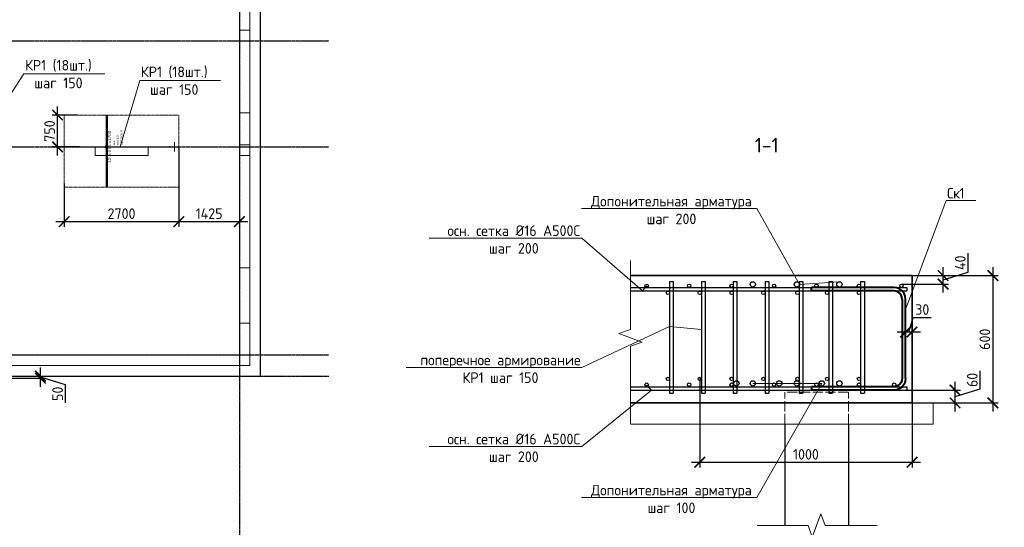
# Model space of a CAD drawing. Header units: millimetres. Extents: x -93479 to 1057970, y -66333 to 172656.
# Tile 424 of 473: x 938043 to 961235, y 32198 to 44159. Entities that reach past the tile are written whole.
import ezdxf
from ezdxf import colors
from ezdxf.entities.mleader import LeaderData, LeaderLine
from ezdxf.enums import TextEntityAlignment as Align
from ezdxf.math import Vec2, Vec3

# ---------------------------------------------------------------- set-up
doc = ezdxf.new("R2010")
doc.units = ezdxf.units.MM
doc.set_wipeout_variables(frame=1)
for name, pattern in [('01 Штриховая _4 мм_', [6, 3.5, -2.5]), ('______5', [1100, 800, -100, 100, -100]), ('ACAD_ISO02W100', [15, 12, -3]), ('GOST2.303 4', [7, 5, -2, 0]), ('осевая', [50.8, 31.75, -6.35, 6.35, -6.35])]:
    doc.linetypes.add(name, pattern=pattern)
for name, color, linetype, lineweight in [('0 Фундамент', 5, 'Continuous', 30), ('1 Стены', 3, 'Continuous', 30), ('Арм_хомуты', 133, 'Continuous', 18), ('АрмСтер', 2, 'Continuous', 50), ('контур распр. стерхней', 2, 'GOST2.303 4', 20), ('Оси', 40, '______5', 18), ('подоснова', 151, 'Continuous', 5), ('РАЗМЕРЫ', 7, 'Continuous', 9), ('СТЕНЫ', 3, 'Continuous', 30), ('Узлы', 7, 'Continuous', 0)]:
    doc.layers.add(name, color=color, linetype=linetype, lineweight=lineweight)
doc.layers.add('АрмСтер_атрибуты', color=2, linetype='Continuous', lineweight=0, plot=False)
doc.styles.add('GOST 2.304', font='CS_Gost2304.shx')
doc.styles.add('GOST-2.304_Type-B', font='GOST_Common.ttf')
doc.styles.get("Standard").update_dxf_attribs({"font": 'arial.ttf'})
doc.styles.add('Аннотативный', font='arial.ttf')
doc.dimstyles.new('СПДС', dxfattribs={"dimscale": 100, "dimtxt": 2.5, "dimasz": 2.5, "dimexe": 1.25, "dimexo": 0, "dimtad": 1, "dimdec": 0, "dimtxsty": 'GOST-2.304_Type-B', "dimblk": 'ARCHTICK', "dimcen": 2.5, "dimdle": 2, "dimadec": 0, "dimazin": 2, "dimtfac": 0.75, "dimtdec": 0, "dimtmove": 1, "dimatfit": 3, "dimfxl": 1, "dimtolj": 1, "dimarcsym": 1})

# ---------------------------------------------------------------- blocks, each defined once
blk = doc.blocks.new('оси')
at = {"layer": 'Оси', "color": 7, "linetype": 'осевая', "lineweight": 25, "transparency": 33554687}
for p, q in [((51513.5, 151.4), (51513.5, -36280.2)), ((-11815.1, -12606.9), (53620.6, -12606.9)), ((-11815.1, -15106.9), (53620.6, -15106.9)), ((-11815.1, -20006.9), (53620.6, -20006.9)), ((-11416.6, -20506.9), (53620.6, -20506.9))]:
    blk.add_line(p, q, dxfattribs=at)
blk = doc.blocks.new('_ArchTick')
at = {"color": 0, "linetype": 'ByBlock', "const_width": 0.15}
blk.add_lwpolyline([(-0.5, -0.5), (0.5, 0.5)], dxfattribs=at)
blk = doc.blocks.new('*D994')
at = {"layer": 'DEFPOINTS', "color": 0, "ltscale": 100, "transparency": 16777216}
for p in [(937317, 35761), (938530, 35761), (937317, 35711)]:
    blk.add_point(p, dxfattribs=at)
at = {"layer": 'РАЗМЕРЫ', "color": 0, "lineweight": -2, "transparency": 16777216}
for p, q in [((938530, 35511), (938530, 35961)), ((937317, 35761), (938655, 35761)), ((939124, 35558), (938530, 35736)), ((937317, 35711), (938655, 35711)), ((939124, 35133), (939124, 35558))]:
    blk.add_line(p, q, dxfattribs=at)
at = {"layer": 'РАЗМЕРЫ', "color": 0, "lineweight": -2, "ltscale": 100, "transparency": 16777216, "xscale": 250, "yscale": 250, "zscale": 250}
for p, rotation in [((938530, 35761), 270), ((938530, 35711), 90)]:
    blk.add_blockref('_ArchTick', p, dxfattribs=dict(at, rotation=rotation))
at = {"layer": 'РАЗМЕРЫ', "color": 0, "ltscale": 100, "transparency": 16777216, "insert": (938936, 35345), "char_height": 250, "attachment_point": 5, "rotation": 90, "style": 'GOST-2.304_Type-B'}
blk.add_mtext('\\A1;50', dxfattribs=at)
blk = doc.blocks.new('_None')
blk = doc.blocks.new('*U556')
at = {"color": 0, "linetype": 'ByBlock', "lineweight": -2}
for p, q in [((-242, 40), (-242, 427.5)), ((-226, 427.5), (-242, 427.5)), ((-226, 40), (-226, 427.5)), ((226, 40), (226, 427.5)), ((226, 427.5), (242, 427.5)), ((242, 40), (242, 427.5)), ((-240.1, 25.5), (-242, 40)), ((-234.5, 12), (-240.1, 25.5)), ((-225.6, 0.4), (-234.5, 12)), ((-224.6, 29.6), (-226, 40)), ((-214, -8.5), (-225.6, 0.4)), ((-220.6, 20), (-224.6, 29.6)), ((-214.3, 11.7), (-220.6, 20)), ((-206, 5.4), (-214.3, 11.7)), ((-196.4, 1.4), (-206, 5.4)), ((-186, 0), (-196.4, 1.4)), ((-186, 0), (186, 0)), ((186, 0), (196.4, 1.4)), ((196.4, 1.4), (206, 5.4)), ((206, 5.4), (214.3, 11.7)), ((214, -8.5), (225.6, 0.4)), ((214.3, 11.7), (220.6, 20)), ((220.6, 20), (224.6, 29.6)), ((224.6, 29.6), (226, 40)), ((225.6, 0.4), (234.5, 12)), ((234.5, 12), (240.1, 25.5)), ((240.1, 25.5), (242, 40)), ((-200.5, -14.1), (-214, -8.5)), ((-186, -16), (-200.5, -14.1)), ((186, -16), (-186, -16)), ((186, -16), (200.5, -14.1)), ((200.5, -14.1), (214, -8.5))]:
    blk.add_line(p, q, dxfattribs=at)
at = {"style": 'GOST 2.304', "oblique": 15, "flags": 9}
for tag, p in [('ПОЗИЦИЯ', (950.2, -185)), ('ДИАМЕТР', (950.5, -189.3)), ('КЛАСС', (950.8, -193.8)), ('ДЛИНА', (951.2, -198.5)), ('МАССА', (951.5, -203.9))]:
    blk.add_attdef(tag, p, '', height=2.5, dxfattribs=at)
blk = doc.blocks.new('*D1007')
at = {"layer": 'DEFPOINTS', "color": 0, "transparency": 16777216}
for p in [(959061, 38130), (959061, 35130), (960965, 35130)]:
    blk.add_point(p, dxfattribs=at)
at = {"layer": 'РАЗМЕРЫ', "color": 0, "lineweight": -2, "transparency": 16777216}
for p, q in [((960965, 38330), (960965, 34930)), ((959061, 38130), (961090, 38130)), ((959061, 35130), (961090, 35130))]:
    blk.add_line(p, q, dxfattribs=at)
at = {"layer": 'РАЗМЕРЫ', "color": 0, "lineweight": -2, "transparency": 16777216, "xscale": 250, "yscale": 250, "zscale": 250}
for p, rotation in [((960965, 38130), 90), ((960965, 35130), 270)]:
    blk.add_blockref('_ArchTick', p, dxfattribs=dict(at, rotation=rotation))
at = {"layer": 'РАЗМЕРЫ', "color": 0, "transparency": 16777216, "insert": (960777, 36630), "char_height": 250, "attachment_point": 5, "rotation": 90, "style": 'GOST-2.304_Type-B'}
blk.add_mtext('\\A1;600', dxfattribs=at)
blk = doc.blocks.new('*D1008')
at = {"layer": 'DEFPOINTS', "color": 0, "transparency": 16777216}
for p in [(958495, 35430), (960075, 35430), (958495, 35130)]:
    blk.add_point(p, dxfattribs=at)
at = {"layer": 'РАЗМЕРЫ', "color": 0, "lineweight": -2, "transparency": 16777216}
for p, q in [((960668, 35458), (960668, 35883)), ((960075, 34930), (960075, 35630)), ((958495, 35430), (960200, 35430)), ((960075, 35280), (960668, 35458)), ((958495, 35130), (960200, 35130))]:
    blk.add_line(p, q, dxfattribs=at)
at = {"layer": 'РАЗМЕРЫ', "color": 0, "lineweight": -2, "transparency": 16777216, "xscale": 250, "yscale": 250, "zscale": 250}
for p, rotation in [((960075, 35430), 90), ((960075, 35130), 270)]:
    blk.add_blockref('_ArchTick', p, dxfattribs=dict(at, rotation=rotation))
at = {"layer": 'РАЗМЕРЫ', "color": 0, "transparency": 16777216, "insert": (960481, 35671), "char_height": 250, "attachment_point": 5, "rotation": 90, "style": 'GOST-2.304_Type-B'}
blk.add_mtext('\\A1;60', dxfattribs=at)
blk = doc.blocks.new('*D1006')
at = {"layer": 'DEFPOINTS', "color": 0, "transparency": 16777216}
for p in [(957476, 38130), (959792, 38130), (958811, 37930)]:
    blk.add_point(p, dxfattribs=at)
at = {"layer": 'РАЗМЕРЫ', "color": 0, "lineweight": -2, "transparency": 16777216}
for p, q in [((960386, 38208), (960386, 38658)), ((959792, 37730), (959792, 38330)), ((957476, 38130), (959917, 38130)), ((959792, 38030), (960386, 38208)), ((958811, 37930), (959917, 37930))]:
    blk.add_line(p, q, dxfattribs=at)
at = {"layer": 'РАЗМЕРЫ', "color": 0, "lineweight": -2, "transparency": 16777216, "xscale": 250, "yscale": 250, "zscale": 250}
for p, rotation in [((959792, 38130), 90), ((959792, 37930), 270)]:
    blk.add_blockref('_ArchTick', p, dxfattribs=dict(at, rotation=rotation))
at = {"layer": 'РАЗМЕРЫ', "color": 0, "transparency": 16777216, "insert": (960198, 38433), "char_height": 250, "attachment_point": 5, "rotation": 90, "style": 'GOST-2.304_Type-B'}
blk.add_mtext('\\A1;40', dxfattribs=at)
blk = doc.blocks.new('*D1009')
at = {"layer": 'DEFPOINTS', "color": 0, "transparency": 16777216}
for p in [(958911, 36799), (958911, 36740), (959061, 36740)]:
    blk.add_point(p, dxfattribs=at)
at = {"layer": 'РАЗМЕРЫ', "color": 0, "lineweight": -2, "transparency": 16777216}
for p, q in [((958986, 36799), (959089, 37143)), ((959089, 37143), (959514, 37143)), ((958911, 36740), (958911, 36924)), ((959061, 36740), (959061, 36924)), ((959261, 36799), (958711, 36799))]:
    blk.add_line(p, q, dxfattribs=at)
at = {"layer": 'РАЗМЕРЫ', "color": 0, "lineweight": -2, "transparency": 16777216, "xscale": 250, "yscale": 250, "zscale": 250, "rotation": 180}
blk.add_blockref('_ArchTick', (958911, 36799), dxfattribs=at)
at = {"layer": 'РАЗМЕРЫ', "color": 0, "lineweight": -2, "transparency": 16777216, "xscale": 250, "yscale": 250, "zscale": 250}
blk.add_blockref('_ArchTick', (959061, 36799), dxfattribs=at)
at = {"layer": 'РАЗМЕРЫ', "color": 0, "transparency": 16777216, "insert": (959302, 37330), "char_height": 250, "attachment_point": 5, "style": 'GOST-2.304_Type-B'}
blk.add_mtext('\\A1;30', dxfattribs=at)
blk = doc.blocks.new('*D1010')
at = {"layer": 'DEFPOINTS', "color": 0, "transparency": 16777216}
for p in [(954063, 35705), (959061, 35705), (959061, 33731)]:
    blk.add_point(p, dxfattribs=at)
at = {"layer": 'РАЗМЕРЫ', "color": 0, "lineweight": -2, "transparency": 16777216}
for p, q in [((954063, 35705), (954063, 33606)), ((959061, 35705), (959061, 33606)), ((953863, 33731), (959261, 33731))]:
    blk.add_line(p, q, dxfattribs=at)
at = {"layer": 'РАЗМЕРЫ', "color": 0, "lineweight": -2, "transparency": 16777216, "xscale": 250, "yscale": 250, "zscale": 250, "rotation": 180}
blk.add_blockref('_ArchTick', (954063, 33731), dxfattribs=at)
at = {"layer": 'РАЗМЕРЫ', "color": 0, "lineweight": -2, "transparency": 16777216, "xscale": 250, "yscale": 250, "zscale": 250}
blk.add_blockref('_ArchTick', (959061, 33731), dxfattribs=at)
at = {"layer": 'РАЗМЕРЫ', "color": 0, "transparency": 16777216, "insert": (956562, 33918), "char_height": 250, "attachment_point": 5, "style": 'GOST-2.304_Type-B'}
blk.add_mtext('\\A1;1000', dxfattribs=at)
blk = doc.blocks.new('для попер')
at = {"layer": '1 Стены', "color": 252, "lineweight": 0, "true_color": 0x939598}
for p, q in [((1025059, 69884, 360), (1025059, 86784, 360)), ((1024809, 70134, 360), (1024809, 80434, 360)), ((1024809, 77784, 360), (1024809, 77784, 360)), ((1024809, 77784, 360), (1025059, 77784, 360)), ((1025059, 77784, 360), (1025059, 77784, 360)), ((1021409, 74834, 360), (1021409, 75034, 360)), ((1021409, 75034, 360), (1021409, 75034, 360)), ((1021409, 75034, 360), (1022659, 75034, 360)), ((1022659, 75034, 360), (1022659, 74834, 360)), ((1022659, 75034, 360), (1022659, 75034, 360)), ((1024809, 75084, 360), (1024809, 75084, 360)), ((1024809, 75084, 360), (1025059, 75084, 360)), ((1024809, 75084, 360), (1025059, 75084, 360)), ((1025059, 75084, 360), (1025059, 75084, 360)), ((1021409, 74834, 360), (1021409, 74834, 360)), ((1022659, 74834, 360), (1021409, 74834, 360)), ((1022659, 74834, 360), (1022659, 74834, 360)), ((1024809, 72184, 360), (1025059, 72184, 360)), ((1024809, 72184, 360), (1024809, 72184, 360)), ((1025059, 72184, 360), (1025059, 72184, 360)), ((1018609, 70134, 360), (1024809, 70134, 360)), ((1024809, 70134, 360), (1024809, 70134, 360)), ((1025059, 69884, 360), (1018659, 69884, 360)), ((1025059, 69884, 360), (1025059, 69884, 360))]:
    blk.add_line(p, q, dxfattribs=at)
blk = doc.blocks.new('*D1830')
at = {"layer": 'DEFPOINTS', "color": 0, "ltscale": 100, "transparency": 16777216}
for p in [(938935, 41912), (939412, 41912), (939453, 41161)]:
    blk.add_point(p, dxfattribs=at)
at = {"layer": 'РАЗМЕРЫ', "color": 0, "lineweight": -2, "transparency": 16777216}
for p, q in [((938935, 40961), (938935, 42112)), ((939412, 41912), (938810, 41912)), ((939453, 41161), (938810, 41161))]:
    blk.add_line(p, q, dxfattribs=at)
at = {"layer": 'РАЗМЕРЫ', "color": 0, "lineweight": -2, "ltscale": 100, "transparency": 16777216, "xscale": 250, "yscale": 250, "zscale": 250}
for p, rotation in [((938935, 41912), 90), ((938935, 41161), 270)]:
    blk.add_blockref('_ArchTick', p, dxfattribs=dict(at, rotation=rotation))
at = {"layer": 'РАЗМЕРЫ', "color": 0, "ltscale": 100, "transparency": 16777216, "insert": (938747, 41536), "char_height": 250, "attachment_point": 5, "rotation": 90, "style": 'GOST-2.304_Type-B'}
blk.add_mtext('\\A1;750', dxfattribs=at)
blk = doc.blocks.new('*U1768')
at = {"layer": 'РАЗМЕРЫ'}
for p, q in [((112, 1000), (-112, 1000)), ((112, -1600), (-112, -1600))]:
    blk.add_line(p, q, dxfattribs=at)
at = {"layer": 'РАЗМЕРЫ', "ltscale": 15}
blk.add_line((0, -1600), (0, 1000), dxfattribs=at)
at = {"layer": 'РАЗМЕРЫ'}
for points in [[(0, 1000), (21, 875), (-21, 875)], [(0, -1600), (21, -1475), (-21, -1475)]]:
    blk.add_solid(points, dxfattribs=at)
at = {"layer": 'АрмСтер_атрибуты', "color": 215, "ltscale": 15, "style": 'Аннотативный'}
for s, p in [('шаг', (51, -194)), ('Lр=', (50, -368)), ('n=', (51, -285))]:
    blk.add_text(s, height=50, dxfattribs=at).set_placement(p)
at = {"layer": 'АрмСтер_атрибуты', "color": 215, "style": 'Аннотативный'}
for tag, p, flags in [('ШАГ', (191, -194), 10), ('КОЛ', (138, -285), 8), ('ШИРИНА', (173, -368), 8)]:
    blk.add_attdef(tag, p, '', height=50, dxfattribs=dict(at, flags=flags))
at = {"layer": 'АрмСтер_атрибуты', "flags": 9}
for tag, p in [('ОБОЗНАЧЕНИЕ', (-1034, -1124)), ('МАССА', (-1034, -1010))]:
    blk.add_attdef(tag, p, '', height=75, dxfattribs=at)
at = {"linetype": 'Continuous', "lineweight": 0}
blk.add_wipeout([(35, 0), (28, 21), (11, 33), (-11, 33), (-28, 21), (-35, 0), (-28, -21), (-11, -33), (11, -33), (28, -21)], dxfattribs=at)
at = {"color": 0, "linetype": 'ByBlock', "lineweight": -2, "ltscale": 100}
blk.add_line((-953, 0), (747, 0), dxfattribs=at)
at = {"layer": 'РАЗМЕРЫ'}
blk.add_circle((0, 0), 35, dxfattribs=at)
at = {"layer": 'АрмСтер_атрибуты', "style": 'Аннотативный', "flags": 8}
blk.add_attdef('ПОЗ', (110, 30), '', height=75, dxfattribs=at)
blk.add_attdef('НАИМЕНОВАНИЕ', text='', height=75, dxfattribs=at).set_placement((0, -29), align=Align.TOP_CENTER)
blk = doc.blocks.new('*D1831')
at = {"layer": 'DEFPOINTS', "color": 0, "ltscale": 100, "transparency": 16777216}
for p in [(941792, 41129), (939092, 40296), (941792, 39401)]:
    blk.add_point(p, dxfattribs=at)
at = {"layer": 'РАЗМЕРЫ', "color": 0, "lineweight": -2, "transparency": 16777216}
for p, q in [((941792, 41129), (941792, 39276)), ((939092, 40296), (939092, 39276)), ((938892, 39401), (941992, 39401))]:
    blk.add_line(p, q, dxfattribs=at)
at = {"layer": 'РАЗМЕРЫ', "color": 0, "lineweight": -2, "ltscale": 100, "transparency": 16777216, "xscale": 250, "yscale": 250, "zscale": 250, "rotation": 180}
blk.add_blockref('_ArchTick', (939092, 39401), dxfattribs=at)
at = {"layer": 'РАЗМЕРЫ', "color": 0, "lineweight": -2, "ltscale": 100, "transparency": 16777216, "xscale": 250, "yscale": 250, "zscale": 250}
blk.add_blockref('_ArchTick', (941792, 39401), dxfattribs=at)
at = {"layer": 'РАЗМЕРЫ', "color": 0, "ltscale": 100, "transparency": 16777216, "insert": (940442, 39589), "char_height": 250, "attachment_point": 5, "style": 'GOST-2.304_Type-B'}
blk.add_mtext('\\A1;2700', dxfattribs=at)
blk = doc.blocks.new('*D1832')
at = {"layer": 'DEFPOINTS', "color": 0, "ltscale": 100, "transparency": 16777216}
for p in [(941792, 41129), (943217, 39875), (943217, 39401)]:
    blk.add_point(p, dxfattribs=at)
at = {"layer": 'РАЗМЕРЫ', "color": 0, "lineweight": -2, "transparency": 16777216}
for p, q in [((941792, 41129), (941792, 39276)), ((943217, 39875), (943217, 39276)), ((941592, 39401), (943417, 39401))]:
    blk.add_line(p, q, dxfattribs=at)
at = {"layer": 'РАЗМЕРЫ', "color": 0, "lineweight": -2, "ltscale": 100, "transparency": 16777216, "xscale": 250, "yscale": 250, "zscale": 250, "rotation": 180}
blk.add_blockref('_ArchTick', (941792, 39401), dxfattribs=at)
at = {"layer": 'РАЗМЕРЫ', "color": 0, "lineweight": -2, "ltscale": 100, "transparency": 16777216, "xscale": 250, "yscale": 250, "zscale": 250}
blk.add_blockref('_ArchTick', (943217, 39401), dxfattribs=at)
at = {"layer": 'РАЗМЕРЫ', "color": 0, "ltscale": 100, "transparency": 16777216, "insert": (942504, 39589), "char_height": 250, "attachment_point": 5, "style": 'GOST-2.304_Type-B'}
blk.add_mtext('\\A1;1425', dxfattribs=at)

msp = doc.modelspace()

# ---------------------------------------------------------------- linework, layer by layer
at = {"color": 7, "lineweight": 35}
for p, q in [((952431.3, 38129.9), (959061.3, 38129.9)), ((959061.3, 38129.9), (959061.3, 35129.9)), ((959061.3, 35129.9), (952431.3, 35129.9))]:
    msp.add_line(p, q, dxfattribs=at)
at = {"layer": '0 Фундамент', "color": 7}
msp.add_lwpolyline([(895916.8, 35761.4), (943716.8, 35761.4), (943716.8, 53161.4), (939766.8, 53161.4)], dxfattribs=at)
at = {"layer": '1 Стены', "color": 7, "lineweight": 0}
for p, q in [((939816.7, 40961.4, -360), (939816.7, 41161.4, -360)), ((939816.7, 41161.4, -360), (941066.8, 41161.4, -360)), ((939816.8, 40961.4), (939816.8, 41161.4)), ((939816.8, 41161.4), (941066.8, 41161.4)), ((941662, 41161.4, -360), (940162, 41161.4, -360)), ((941066.8, 41161.4), (941066.8, 40961.4)), ((941066.8, 41161.4, -360), (941066.8, 40961.4, -360)), ((941066.8, 40961.4, -360), (939816.7, 40961.4, -360)), ((941066.8, 40961.4), (939816.8, 40961.4))]:
    msp.add_line(p, q, dxfattribs=at)
at = {"layer": '1 Стены', "color": 7, "linetype": 'Continuous', "lineweight": 0}
msp.add_lwpolyline([(958240.9, 32239.9), (957011.3, 32239.9), (956911.3, 32514.7), (956711.3, 31965.2), (956611.3, 32239.9), (955412.4, 32239.9)], dxfattribs=at)
at = {"layer": 'контур распр. стерхней', "color": 7, "linetype": '01 Штриховая _4 мм_', "elevation": -720}
msp.add_lwpolyline([(941792, 41911.9), (941792, 40210.8), (939092, 40209.9), (939092, 41908.8)], close=True, dxfattribs=at)
at = {"layer": 'РАЗМЕРЫ', "color": 7, "linetype": 'Continuous', "lineweight": 30}
for p, q in [((952431.3, 37849.9), (958936.3, 37849.9)), ((953351.3, 37992.7), (953351.3, 35357.6)), ((953437.9, 37992.7), (953437.9, 35357.6)), ((954101.3, 37992.7), (954101.3, 35357.6)), ((954187.9, 37992.7), (954187.9, 35357.6)), ((954851.3, 37992.7), (954851.3, 35357.6)), ((954937.9, 37992.7), (954937.9, 35357.6)), ((955601.3, 37992.7), (955601.3, 35357.6)), ((955687.9, 37992.7), (955687.9, 35357.6)), ((956403, 37992.7), (956403, 35357.6)), ((956489.6, 37992.7), (956489.6, 35357.6)), ((957101.3, 37992.7), (957101.3, 35357.6)), ((957187.9, 37992.7), (957187.9, 35357.6)), ((957851.3, 37992.7), (957851.3, 35357.6)), ((957937.9, 37992.7), (957937.9, 35357.6)), ((958936.3, 37849.9), (958936.3, 37769.9)), ((952431.3, 37769.9), (958936.3, 37769.9)), ((952431.3, 35509.9), (958936.3, 35509.9)), ((958936.3, 35509.9), (958936.3, 35429.9)), ((952431.3, 35429.9), (958936.3, 35429.9)), ((956061.3, 34629.9), (956061.3, 32239.9)), ((957561.3, 34629.9), (957561.3, 32239.9))]:
    msp.add_line(p, q, dxfattribs=at)
at = {"layer": 'РАЗМЕРЫ', "color": 7}
msp.add_line((957851.3, 37723.8), (957851.3, 37992.7), dxfattribs=at)
at = {"layer": 'РАЗМЕРЫ', "color": 7, "linetype": 'ACAD_ISO02W100', "lineweight": 15, "ltscale": 20}
for p, q in [((957561.3, 35379.9), (956061.3, 35379.9)), ((956061.3, 34629.9), (956061.3, 35379.9)), ((957561.3, 34629.9), (957561.3, 35379.9))]:
    msp.add_line(p, q, dxfattribs=at)
at = {"layer": 'РАЗМЕРЫ', "color": 7, "linetype": 'Continuous', "lineweight": 15}
for p, q in [((959061.3, 35129.9), (959561.3, 35129.9)), ((959561.3, 35129.9), (959561.3, 34629.9)), ((959561.3, 34629.9), (952431.3, 34629.9))]:
    msp.add_line(p, q, dxfattribs=at)
msp.add_lwpolyline([(952431.3, 38482.7), (952431.3, 36862.7), (952156.6, 36762.7), (952706.1, 36562.7), (952431.3, 36462.7), (952431.3, 34642.7)], dxfattribs=at)
at = {"layer": 'РАЗМЕРЫ', "color": 7, "linetype": 'Continuous', "lineweight": 30}
for points in [[(953351.3, 37992.7), (953437.9, 37992.7)], [(954101.3, 37992.7), (954187.9, 37992.7)], [(954851.3, 37992.7), (954937.9, 37992.7)], [(955601.3, 37992.7), (955687.9, 37992.7)], [(956403, 37992.7), (956489.6, 37992.7)], [(957101.3, 37992.7), (957187.9, 37992.7)], [(957851.3, 37992.7), (957937.9, 37992.7)], [(953351.3, 35357.6), (953437.9, 35357.6)], [(954101.3, 35357.6), (954187.9, 35357.6)], [(954851.3, 35357.6), (954937.9, 35357.6)], [(955601.3, 35357.6), (955687.9, 35357.6)], [(956403, 35357.6), (956489.6, 35357.6)], [(957101.3, 35357.6), (957187.9, 35357.6)], [(957851.3, 35357.6), (957937.9, 35357.6)]]:
    msp.add_lwpolyline(points, dxfattribs=at)
for centre, radius in [((952811.3, 37889.9), 40), ((953811.3, 37889.9), 40), ((954811.3, 37889.9), 40), ((955311.3, 37921.6), 62.5), ((955811.3, 37889.9), 40), ((956349.7, 37921.6), 62.5), ((956811.3, 37889.9), 40), ((957351.2, 37921.6), 62.5), ((957811.3, 37889.9), 40), ((958811.3, 37889.9), 40), ((953311.3, 37723.8), 40), ((954061.3, 37723.8), 40), ((954811.3, 37723.8), 40), ((955561.3, 37723.8), 40), ((956363, 37723.8), 40), ((957061.3, 37723.8), 40), ((957811.3, 37723.8), 40), ((953311.3, 35694.9), 40), ((954061.3, 35694.9), 40), ((954811.3, 35694.9), 40), ((955561.3, 35694.9), 40), ((956363, 35694.9), 40), ((957061.3, 35694.9), 40), ((957811.3, 35694.9), 40), ((952811.3, 35559.1), 40), ((953811.3, 35559.1), 40), ((954811.3, 35559.1), 40), ((954924.8, 35589.4), 62.5), ((955311.3, 35589.4), 62.5), ((955811.3, 35559.1), 40), ((955933, 35589.4), 62.5), ((956349.7, 35589.4), 62.5), ((956811.3, 35559.1), 40), ((956934.5, 35589.4), 62.5), ((957351.2, 35589.4), 62.5), ((957811.3, 35559.1), 40), ((958640.2, 35559.1), 40)]:
    msp.add_circle(centre, radius, dxfattribs=at)
at = {"layer": 'СТЕНЫ', "color": 7, "lineweight": 0}
for points in [[(943466.6, 40961.4), (943216.6, 40961.4), (943216.6, 41961.4), (943466.6, 41961.4)], [(943466.6, 36011.4), (943216.6, 36011.4), (943216.6, 37011.4), (943466.6, 37011.4)]]:
    msp.add_lwpolyline(points, close=True, dxfattribs=at)

# ---------------------------------------------------------------- block references
at = {"color": 7}
msp.add_blockref('оси', (891703.1, 56268.3), dxfattribs=at)
at = {"layer": 'Арм_хомуты', "color": 7, "lineweight": 40, "xscale": -5, "yscale": 5, "zscale": 5, "rotation": 90}
msp.add_blockref('*U556', (958830.5, 36639.9), dxfattribs=at)
at = {"layer": 'РАЗМЕРЫ', "color": 7}
msp.add_blockref('для попер', (-81592.4, -33872.9), dxfattribs=at)

# ---------------------------------------------------------------- texts
at = {"layer": 'Узлы', "color": 7, "linetype": 'Continuous', "lineweight": 0, "style": 'GOST-2.304_Type-B'}
msp.add_text('1-1', height=350, dxfattribs=at).set_placement((955358.5, 41027.3))

# ---------------------------------------------------------------- dimensions: what is measured, and where the dimension line sits
at = {"layer": 'РАЗМЕРЫ', "color": 7}
for base, p1, p2, picture, middle in [((938935.1, 41911.6, -360), (939453.3, 41161.4), (939412, 41911.6, -720), '*D1830', (938747.3, 41536.5, -360)), ((938529.7, 35761.4), (937316.8, 35711.4), (937316.8, 35761.4), '*D994', (938936.2, 35495.6))]:
    dim = msp.add_linear_dim(base=base, p1=p1, p2=p2, angle=90, dimstyle='СПДС', dxfattribs=at)
    dim.commit()
    dim.dimension.update_dxf_attribs({"geometry": picture, "text_midpoint": middle})
for base, p1, p2, picture, middle in [((959792.2, 38129.9), (958811.1, 37929.9), (957476.4, 38129.9), '*D1006', (960198.5, 38270.5)), ((960965, 35129.9), (959061.3, 38129.9), (959061.3, 35129.9), '*D1007', (960777.5, 36629.9)), ((960074.5, 35429.9), (958494.7, 35129.9), (958494.7, 35429.9), '*D1008', (960480.8, 35520.5))]:
    dim = msp.add_linear_dim(base=base, p1=p1, p2=p2, angle=90, dimstyle='СПДС', override={"dimlfac": 0.2}, dxfattribs=at)
    dim.commit()
    dim.dimension.update_dxf_attribs({"geometry": picture, "text_midpoint": middle})
for base, p1, p2, picture, middle in [((958910.5, 36798.8), (959061.3, 36739.8), (958910.5, 36739.8), '*D1009', (959151.5, 37330)), ((959061.3, 33730.5), (954062.9, 35705.1), (959061.3, 35705.1), '*D1010', (956562.1, 33918))]:
    dim = msp.add_linear_dim(base=base, p1=p1, p2=p2, dimstyle='СПДС', override={"dimlfac": 0.2}, dxfattribs=at)
    dim.commit()
    dim.dimension.update_dxf_attribs({"geometry": picture, "text_midpoint": middle})

# ---------------------------------------------------------------- leaders
at = {"layer": 'подоснова', "color": 7, "ltscale": 0.3}
ml = msp.add_multileader_mtext('Standard', dxfattribs=at)
ml.set_content('КР1 (18шт.)\\Pшаг 150', color=7, style='GOST-2.304_Type-B')
ml.set_leader_properties(color=7, linetype='ByLayer', lineweight=15)
ml.set_arrow_properties(name='NONE')
ml.build(insert=Vec2(0, 0))
ml.multileader.update_dxf_attribs({"text_left_attachment_type": 6, "text_right_attachment_type": 6, "dogleg_length": 0.1, "arrow_head_size": 18})
ctx = ml.context
ctx.base_point, ctx.char_height, ctx.arrow_head_size, ctx.landing_gap_size, ctx.plane_origin = Vec3(938142.2, 42910.4, -720), 250, 18, 20, Vec3(929571.5, 42405.2, -720)
ctx.left_attachment, ctx.right_attachment, ctx.text_align_type = 6, 6, 1
notes = []
notes.append((ctx, [(0, (1, 1, 0), (938141.4, 42885.3, -720), (1, 0), 0.1, [(0, [(937017.8, 41161.4, -720)], 0, [])])]))
ctx.mtext.insert, ctx.mtext.alignment, ctx.mtext.flow_direction = Vec3(938955, 43210.4, -720), 2, 5
ml = msp.add_multileader_mtext('Standard', dxfattribs=at)
ml.set_content('КР1 (18шт.)\\Pшаг 150', color=7, style='GOST-2.304_Type-B')
ml.set_leader_properties(color=7, linetype='ByLayer', lineweight=15)
ml.set_arrow_properties(name='NONE')
ml.build(insert=Vec2(0, 0))
ml.multileader.update_dxf_attribs({"text_left_attachment_type": 6, "text_right_attachment_type": 6, "dogleg_length": 0.1, "arrow_head_size": 18})
ctx = ml.context
ctx.base_point, ctx.char_height, ctx.arrow_head_size, ctx.landing_gap_size, ctx.plane_origin = Vec3(940870.3, 42755.1, -720), 250, 18, 20, Vec3(933522.5, 42962.9, -720)
ctx.left_attachment, ctx.right_attachment, ctx.text_align_type = 6, 6, 1
notes.append((ctx, [(0, (1, 1, 0), (940869.4, 42730.1, -720), (1, 0), 0.1, [(0, [(940412, 41162.4, -720)], 0, [])])]))
ctx.mtext.insert, ctx.mtext.alignment, ctx.mtext.flow_direction = Vec3(941683.1, 43055.1, -720), 2, 5
ml = msp.add_multileader_mtext('Standard', dxfattribs=at)
ml.set_content('{\\T0.9;Ск1 }', color=7, style='GOST-2.304_Type-B')
ml.set_leader_properties(color=7, linetype='ByLayer', lineweight=15)
ml.set_arrow_properties(name='NONE')
ml.build(insert=Vec2(0, 0))
ml.multileader.update_dxf_attribs({"text_left_attachment_type": 6, "text_right_attachment_type": 6, "dogleg_length": 0.1, "arrow_head_size": 18})
ctx = ml.context
ctx.base_point, ctx.char_height, ctx.arrow_head_size, ctx.landing_gap_size, ctx.plane_origin = Vec3(959874.7, 39895.8), 250, 18, 20, Vec3(962207.2, 38545.1)
ctx.left_attachment, ctx.right_attachment, ctx.text_align_type = 6, 6, 1
notes.append((ctx, [(0, (1, 1, 0), (959867, 39895.6), (1, 0), 0.1, [(0, [(958910.5, 37329.2)], 0, [])])]))
ctx.mtext.insert, ctx.mtext.width, ctx.mtext.alignment, ctx.mtext.flow_direction = Vec3(960085, 40195.8), 4075.871, 2, 5
ml = msp.add_multileader_mtext('Standard', dxfattribs=at)
ml.set_content('Допонительная арматура шаг 200', color=7, style='GOST-2.304_Type-B')
ml.set_leader_properties(color=7, linetype='ByLayer', lineweight=15)
ml.set_arrow_properties(name='NONE')
ml.build(insert=Vec2(0, 0))
ml.multileader.update_dxf_attribs({"text_left_attachment_type": 6, "text_right_attachment_type": 6, "dogleg_length": 0.1, "arrow_head_size": 18})
ctx = ml.context
ctx.base_point, ctx.char_height, ctx.arrow_head_size, ctx.landing_gap_size, ctx.plane_origin = Vec3(951379.4, 39707.3), 250, 18, 20, Vec3(959522.8, 40047.3)
ctx.left_attachment, ctx.right_attachment, ctx.text_align_type = 6, 6, 1
notes.append((ctx, [(0, (1, 1, 0), (955409, 39707.3), (-1, 0), 0.1, [(1, [(957337.1, 37982.5), (956412.2, 37921.6)], 0, [])])]))
ctx.mtext.insert, ctx.mtext.width, ctx.mtext.alignment, ctx.mtext.flow_direction = Vec3(953394.1, 40007.6), 4075.871, 2, 5
ml = msp.add_multileader_mtext('Standard', dxfattribs=at)
ml.set_content('осн. сетка %%c16 А500С \\Pшаг 200', color=7, style='GOST-2.304_Type-B')
ml.set_leader_properties(color=7, linetype='ByLayer', lineweight=15)
ml.set_arrow_properties(name='NONE')
ml.build(insert=Vec2(0, 0))
ml.multileader.update_dxf_attribs({"text_left_attachment_type": 6, "text_right_attachment_type": 6, "dogleg_length": 0.1, "arrow_head_size": 18})
ctx = ml.context
ctx.base_point, ctx.char_height, ctx.arrow_head_size, ctx.landing_gap_size, ctx.plane_origin = Vec3(948082.1, 39013.1), 250, 18, 20, Vec3(955396.2, 40047.3)
ctx.left_attachment, ctx.right_attachment, ctx.text_align_type = 6, 6, 1
notes.append((ctx, [(0, (1, 1, 0), (951281.9, 39013.1), (-1, 0), 0.1, [(1, [(952811.3, 37889.9), (952713.5, 37769.9)], 0, [])])]))
ctx.mtext.insert, ctx.mtext.width, ctx.mtext.alignment, ctx.mtext.flow_direction = Vec3(949681.9, 39313.4), 4075.871, 2, 5
ml = msp.add_multileader_mtext('Standard', dxfattribs=at)
ml.set_content('поперечное армирование КР1 шаг 150', color=7, style='GOST-2.304_Type-B')
ml.set_leader_properties(color=7, linetype='ByLayer', lineweight=15)
ml.set_arrow_properties(name='NONE')
ml.build(insert=Vec2(0, 0))
ml.multileader.update_dxf_attribs({"text_left_attachment_type": 6, "text_right_attachment_type": 6, "dogleg_length": 0.1, "arrow_head_size": 18})
ctx = ml.context
ctx.base_point, ctx.char_height, ctx.arrow_head_size, ctx.landing_gap_size, ctx.plane_origin = Vec3(947452.9, 35966.5), 250, 18, 20, Vec3(955396.2, 37000.4)
ctx.left_attachment, ctx.right_attachment, ctx.text_align_type = 6, 6, 1
notes.append((ctx, [(0, (1, 1, 0), (951282.3, 35966.5), (-1, 0), 0.1, [(1, [(954101.3, 36857.7), (953351.3, 36933.2)], 0, [])])]))
ctx.mtext.insert, ctx.mtext.width, ctx.mtext.alignment, ctx.mtext.flow_direction = Vec3(949367.5, 36266.5), 4075.871, 2, 5
ml = msp.add_multileader_mtext('Standard', dxfattribs=at)
ml.set_content('осн. сетка %%c16 А500С \\Pшаг 200', color=7, style='GOST-2.304_Type-B')
ml.set_leader_properties(color=7, linetype='ByLayer', lineweight=15)
ml.set_arrow_properties(name='NONE')
ml.build(insert=Vec2(0, 0))
ml.multileader.update_dxf_attribs({"text_left_attachment_type": 6, "text_right_attachment_type": 6, "dogleg_length": 0.1, "arrow_head_size": 18})
ctx = ml.context
ctx.base_point, ctx.char_height, ctx.arrow_head_size, ctx.landing_gap_size, ctx.plane_origin = Vec3(948082.1, 34103.5), 250, 18, 20, Vec3(955396.2, 35137.7)
ctx.left_attachment, ctx.right_attachment, ctx.text_align_type = 6, 6, 1
notes.append((ctx, [(0, (1, 1, 0), (951281.9, 34103.5), (-1, 0), 0.1, [(1, [(952801.9, 35546.7), (952926.9, 35429.9)], 0, [])])]))
ctx.mtext.insert, ctx.mtext.width, ctx.mtext.alignment, ctx.mtext.flow_direction = Vec3(949681.9, 34403.8), 4075.871, 2, 5
ml = msp.add_multileader_mtext('Standard', dxfattribs=at)
ml.set_content('Допонительная арматура шаг 100', color=7, style='GOST-2.304_Type-B')
ml.set_leader_properties(color=7, linetype='ByLayer', lineweight=15)
ml.set_arrow_properties(name='NONE')
ml.build(insert=Vec2(0, 0))
ml.multileader.update_dxf_attribs({"text_left_attachment_type": 6, "text_right_attachment_type": 6, "dogleg_length": 0.1, "arrow_head_size": 18})
ctx = ml.context
ctx.base_point, ctx.char_height, ctx.arrow_head_size, ctx.landing_gap_size, ctx.plane_origin = Vec3(951379.4, 32899.3), 250, 18, 20, Vec3(959522.8, 33239.2)
ctx.left_attachment, ctx.right_attachment, ctx.text_align_type = 6, 6, 1
notes.append((ctx, [(0, (1, 1, 0), (955409, 32899.3), (-1, 0), 0.1, [(3, [(955933, 35589.4), (955311.3, 35589.4), (956349.7, 35589.4), (956934.5, 35589.4)], 0, [])])]))
ctx.mtext.insert, ctx.mtext.width, ctx.mtext.alignment, ctx.mtext.flow_direction = Vec3(953394.1, 33199.5), 4075.871, 2, 5
for ctx, leaders in notes:
    for number, flags, end, landing, length, lines in leaders:
        leader = LeaderData()
        leader.index, (leader.has_last_leader_line, leader.has_dogleg_vector, leader.attachment_direction) = number, flags
        leader.last_leader_point, leader.dogleg_vector, leader.dogleg_length = Vec3(end), Vec3(landing), length
        for number, points, colour, breaks in lines:
            line = LeaderLine()
            line.index, line.vertices, line.color, line.breaks = number, Vec3.list(points), colors.encode_raw_color(colour), breaks
            leader.lines.append(line)
        ctx.leaders.append(leader)

# ---------------------------------------------------------------- next in the draw order: block references
at = {"layer": 'АрмСтер', "color": 7, "ltscale": 15}
ref = msp.add_blockref('*U1768', (940092, 41162.4, 0), dxfattribs=dict(at, rotation=90))
ref.add_attrib('НАИМЕНОВАНИЕ', '12-A-III, L=1700', dxfattribs={"layer": 'АрмСтер_атрибуты', "height": 75, "rotation": 90, "style": 'Аннотативный', "flags": 8}).set_placement((940121.4, 41162.4, 0), align=Align.TOP_CENTER)
ref.add_attrib('КОЛ', '14.0', (940377.2, 41300.4, 0), dxfattribs={"layer": 'АрмСтер_атрибуты', "color": 215, "height": 50, "rotation": 90, "style": 'Аннотативный', "flags": 8})
ref.add_attrib('ШИРИНА', '2600.0', (940459.8, 41335.3, 0), dxfattribs={"layer": 'АрмСтер_атрибуты', "color": 215, "height": 50, "rotation": 90, "style": 'Аннотативный', "flags": 8})

# ---------------------------------------------------------------- next in the draw order: dimensions: what is measured, and where the dimension line sits
at = {"layer": 'РАЗМЕРЫ', "color": 7}
for base, p1, p2, picture, middle in [((941792, 39401.1), (939092, 40296.5, -720), (941792, 41129, -720), '*D1831', (940442, 39589)), ((943216.6, 39401.1), (941792, 41129, -720), (943216.6, 39874.6), '*D1832', (942504.3, 39588.7))]:
    dim = msp.add_linear_dim(base=base, p1=p1, p2=p2, dimstyle='СПДС', dxfattribs=at)
    dim.commit()
    dim.dimension.update_dxf_attribs({"geometry": picture, "text_midpoint": middle})

doc.saveas('drawing.dxf')
